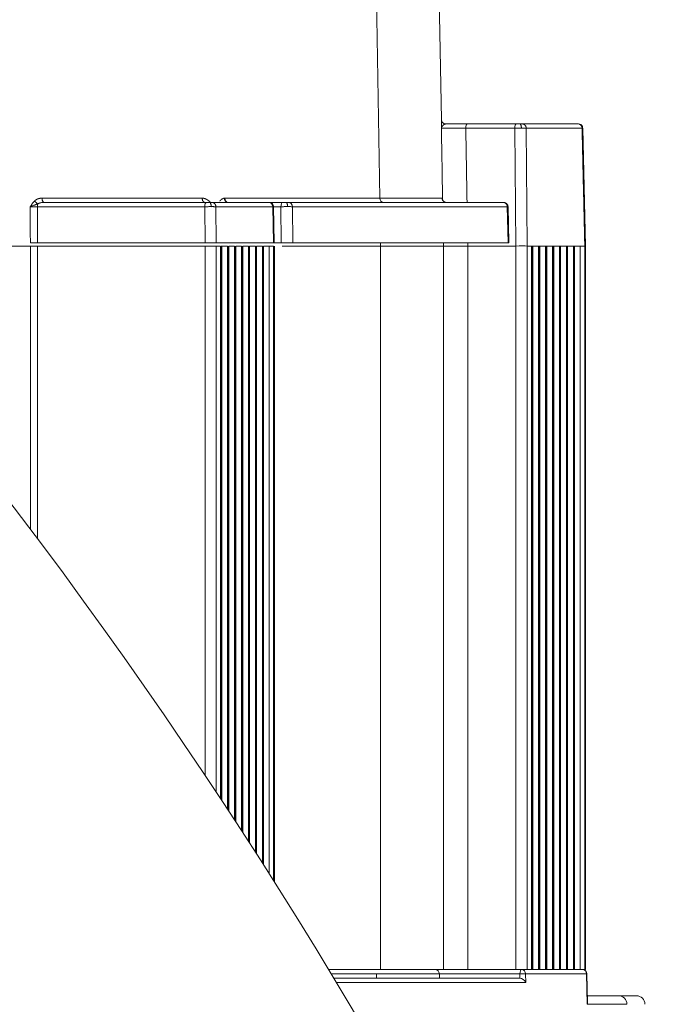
# Model space of a CAD drawing. Header units: millimetres. Extents: x 5437 to 18441, y -4466 to 3128.
# Tile 278 of 497: x 8492 to 8567, y 403 to 516. Entities that reach past the tile are written whole.
import ezdxf

# ---------------------------------------------------------------- set-up
doc = ezdxf.new("R2010")
doc.units = ezdxf.units.MM
doc.layers.add('1', color=7, linetype='Continuous', true_color=0xffffff)
doc.styles.add('TXT08', font='txt.shx', dxfattribs={"width": 0.8, "bigfont": 'gbcbig.shx'})
doc.dimstyles.new('YanXiu', dxfattribs={"dimtxt": 40, "dimasz": 30, "dimexe": 0.66, "dimexo": 0.66, "dimgap": 0.66, "dimtad": 0, "dimdec": 1, "dimdsep": 46, "dimtxsty": 'TXT08', "dimcen": 0, "dimclrd": 256, "dimclre": 165, "dimclrt": 90, "dimazin": 2, "dimtfac": 1, "dimtdec": 1, "dimtofl": 0, "dimtmove": 0, "dimatfit": 3, "dimfxl": 1, "dimlwd": 5, "dimlwe": 13, "dimarcsym": 0})

# ---------------------------------------------------------------- blocks, each defined once
blk = doc.blocks.new('*D35')
at = {"color": 165, "lineweight": 13, "transparency": 16777216}
for p, q in [((8947.86, 668.08), (9114.53, -277.11)), ((8081.23, 515.27), (8247.9, -429.92))]:
    blk.add_line(p, q, dxfattribs=at)
at = {"lineweight": 5, "transparency": 16777216}
for p, q in [((9084.87, -281.67), (8721.14, -345.81)), ((8277.33, -424.06), (8641.05, -359.93))]:
    blk.add_line(p, q, dxfattribs=at)
at = {"lineweight": 20, "transparency": 16777216}
for points in [[(9084, -276.75), (9085.74, -286.6), (9114.41, -276.46)], [(8276.46, -419.14), (8278.19, -428.99), (8247.78, -429.27)]]:
    blk.add_solid(points, dxfattribs=at)
at = {"layer": 'Defpoints', "color": 0, "lineweight": 20, "transparency": 16777216}
for p in [(8947.75, 668.73), (8081.12, 515.92), (9114.41, -276.46)]:
    blk.add_point(p, dxfattribs=at)
at = {"color": 90, "lineweight": 20, "transparency": 16777216, "insert": (8681.1, -352.87), "char_height": 40, "attachment_point": 5, "rotation": 10, "style": 'TXT08'}
blk.add_mtext('880', dxfattribs=at)
blk = doc.blocks.new('*D38')
at = {"color": 165, "lineweight": 13, "transparency": 16777216}
blk.add_line((8986.17, 447.04), (8717.32, 399.63), dxfattribs=at)
at = {"lineweight": 5, "transparency": 16777216}
for start, end in [(171.10966, 178.69322), (181.30678, 188.89034)]:
    blk.add_arc((10243.47, 668.73), 1549.03, start, end, dxfattribs=at)
at = {"lineweight": 20, "transparency": 16777216}
for points in [[(8708.12, 908.95), (8717.98, 907.31), (8717.97, 937.72)], [(8717.98, 430.16), (8708.12, 428.52), (8717.97, 399.75)]]:
    blk.add_solid(points, dxfattribs=at)
at = {"layer": 'Defpoints', "color": 0, "lineweight": 20, "transparency": 16777216}
for p in [(7952.77, 1072.65), (8986.82, 890.32), (8697.06, 758.8), (10020.87, 629.48), (8986.82, 447.15)]:
    blk.add_point(p, dxfattribs=at)
at = {"color": 90, "lineweight": 20, "transparency": 16777216, "insert": (8694.44, 668.73), "char_height": 40, "attachment_point": 5, "rotation": 90, "style": 'TXT08'}
blk.add_mtext('20°', dxfattribs=at)
blk = doc.blocks.new('*D43')
at = {"color": 165, "lineweight": 13, "transparency": 16777216}
for p, q in [((10020.87, 628.82), (10020.87, -1427.24)), ((8401.12, -46.54), (8401.12, -1427.24))]:
    blk.add_line(p, q, dxfattribs=at)
at = {"lineweight": 5, "transparency": 16777216}
for p, q in [((8431.12, -1426.58), (9141, -1426.58)), ((9990.87, -1426.58), (9280.99, -1426.58))]:
    blk.add_line(p, q, dxfattribs=at)
at = {"lineweight": 20, "transparency": 16777216}
for points in [[(8431.12, -1421.58), (8431.12, -1431.58), (8401.12, -1426.58)], [(9990.87, -1421.58), (9990.87, -1431.58), (10020.87, -1426.58)]]:
    blk.add_solid(points, dxfattribs=at)
at = {"layer": 'Defpoints', "color": 0, "lineweight": 20, "transparency": 16777216}
for p in [(10020.87, 629.48), (8401.12, -45.88), (10020.87, -1426.58)]:
    blk.add_point(p, dxfattribs=at)
at = {"color": 90, "lineweight": 20, "transparency": 16777216, "insert": (9210.99, -1426.58), "char_height": 40, "attachment_point": 5, "style": 'TXT08'}
blk.add_mtext('1619.7', dxfattribs=at)
blk = doc.blocks.new('*D45')
at = {"color": 165, "lineweight": 13, "transparency": 16777216}
for p, q in [((8078.88, 2459.34), (10490.55, 2459.34)), ((8614.28, -4.08), (10490.55, -4.08))]:
    blk.add_line(p, q, dxfattribs=at)
at = {"lineweight": 5, "transparency": 16777216}
for p, q in [((10489.89, 2429.34), (10489.89, 1308.29)), ((10489.89, 25.92), (10489.89, 1146.97))]:
    blk.add_line(p, q, dxfattribs=at)
at = {"lineweight": 20, "transparency": 16777216}
for points in [[(10484.89, 2429.34), (10494.89, 2429.34), (10489.89, 2459.34)], [(10484.89, 25.92), (10494.89, 25.92), (10489.89, -4.08)]]:
    blk.add_solid(points, dxfattribs=at)
at = {"layer": 'Defpoints', "color": 0, "lineweight": 20, "transparency": 16777216}
for p in [(8078.22, 2459.34), (10489.89, 2459.34), (8613.62, -4.08)]:
    blk.add_point(p, dxfattribs=at)
at = {"color": 90, "lineweight": 20, "transparency": 16777216, "insert": (10489.89, 1227.63), "char_height": 40, "attachment_point": 5, "rotation": 90, "style": 'TXT08'}
blk.add_mtext('2463.4', dxfattribs=at)

msp = doc.modelspace()

# ---------------------------------------------------------------- linework, layer by layer
at = {"color": 7, "lineweight": 20}
msp.add_arc((8078.21928, 516.97839), 1942.36096, 17.50812349, 223.34882114, dxfattribs=at)
at = {"layer": '1', "color": 0, "lineweight": 20}
for p, q in [((8532.04855, 559.95811), (8533.0819, 495.41448)), ((8540.16075, 504.41107), (8539.78525, 525.92321)), ((8543.15137, 503.92321), (8548.76567, 503.92321)), ((8549.42337, 503.92321), (8555.82228, 503.92321)), ((8548.5665, 503.43193), (8542.95221, 503.43193)), ((8548.68876, 489.92321), (8548.56643, 503.43193)), ((8549.88191, 503.43193), (8550.00424, 489.92321)), ((8556.28081, 503.43193), (8549.88191, 503.43193)), ((8556.66954, 489.92321), (8556.36304, 503.45678)), ((8494.36635, 495.41448), (8512.72556, 495.41448)), ((8494.60345, 494.92321), (8513.20201, 494.92321)), ((8513.83814, 494.92321), (8520.35937, 494.92321)), ((8515.33838, 495.41448), (8533.0819, 495.41448)), ((8520.35933, 494.92321), (8521.95543, 494.92321)), ((8522.61314, 494.92321), (8547.25111, 494.92321)), ((8533.0819, 495.41448), (8540.2323, 495.41448)), ((8513.02442, 494.43193), (8493.83483, 494.43193)), ((8513.0634, 490.27321), (8513.02442, 494.43193)), ((8520.81791, 494.43193), (8514.29668, 494.43193)), ((8514.29668, 494.43193), (8514.33566, 490.27321)), ((8520.91341, 490.27321), (8520.81791, 494.43193)), ((8520.9962, 490.27321), (8520.90008, 494.45897)), ((8521.75626, 494.43193), (8520.90066, 494.43193)), ((8521.79393, 490.27321), (8521.75626, 494.43193)), ((8547.70965, 494.43193), (8523.07167, 494.43193)), ((8523.07167, 494.43193), (8523.10934, 490.27321)), ((8547.80515, 490.27321), (8547.70965, 494.43193)), ((8547.88794, 490.27321), (8547.79181, 494.45897)), ((8513.0634, 490.27321), (8493.83933, 490.27321)), ((8514.33566, 490.27321), (8513.0634, 490.27321)), ((8520.91341, 490.27321), (8514.33566, 490.27321)), ((8520.91341, 490.27321), (8520.9962, 490.27321)), ((8521.79393, 490.27321), (8520.99613, 490.27321)), ((8547.80515, 490.27321), (8523.10934, 490.27321)), ((8533.16421, 490.27321), (8533.16981, 489.92321)), ((8476.67725, 489.92321), (8493.0261, 489.92321)), ((8493.0261, 457.44038), (8493.0261, 489.92321)), ((8493.0261, 489.92321), (8493.83977, 489.92321)), ((8513.06654, 489.92321), (8493.83977, 489.92321)), ((8493.83977, 489.92321), (8493.83977, 456.35879)), ((8513.06654, 429.19704), (8513.06654, 489.92321)), ((8514.339, 489.92321), (8514.84585, 489.92321)), ((8514.339, 489.92321), (8514.339, 427.28025)), ((8514.84585, 426.5138), (8514.84585, 489.92321)), ((8514.88724, 426.45025), (8514.88724, 489.92321)), ((8514.98483, 489.92321), (8514.88724, 489.92321)), ((8514.98483, 426.30241), (8514.98483, 489.92321)), ((8515.64264, 425.30122), (8515.64264, 489.92321)), ((8515.68403, 425.23897), (8515.68403, 489.92321)), ((8515.78163, 425.08983), (8515.78163, 489.92321)), ((8516.43943, 424.08346), (8516.43943, 489.92321)), ((8516.48082, 424.01991), (8516.48082, 489.92321)), ((8516.57842, 423.86947), (8516.57842, 489.92321)), ((8517.23622, 489.92321), (8517.23622, 422.85791)), ((8517.27762, 422.79436), (8517.27762, 489.92321)), ((8517.37521, 422.64393), (8517.37521, 489.92321)), ((8518.03302, 421.62718), (8518.03302, 489.92321)), ((8518.07441, 421.56363), (8518.07441, 489.92321)), ((8518.172, 421.41189), (8518.172, 489.92321)), ((8518.82981, 420.38866), (8518.82981, 489.92321)), ((8518.8712, 420.32511), (8518.8712, 489.92321)), ((8518.9688, 420.17208), (8518.9688, 489.92321)), ((8519.6266, 419.14496), (8519.6266, 489.92321)), ((8519.66799, 419.08011), (8519.66799, 489.92321)), ((8519.76559, 418.92708), (8519.76559, 489.92321)), ((8520.42339, 489.92321), (8520.92139, 489.92321)), ((8520.42339, 489.92321), (8520.42339, 417.89347)), ((8520.92139, 417.10757), (8520.92139, 489.92321)), ((8521.00417, 416.97658), (8521.00417, 489.92321)), ((8533.16981, 489.92321), (8521.90369, 489.92321)), ((8533.16981, 406.92321), (8533.16981, 489.92321)), ((8533.16981, 489.92321), (8540.38378, 489.92321)), ((8540.38378, 406.92321), (8540.38378, 489.92321)), ((8543.17968, 489.92321), (8543.17989, 406.92321)), ((8548.68876, 489.92321), (8543.17968, 489.92321)), ((8548.68869, 406.92321), (8548.68876, 489.92321)), ((8550.00427, 489.92321), (8550.0043, 406.92321)), ((8550.0043, 489.92321), (8550.5023, 489.92321)), ((8550.5023, 406.92321), (8550.5023, 489.92321)), ((8551.29909, 489.92321), (8550.5023, 489.92321)), ((8550.54369, 406.92321), (8550.54369, 489.92321)), ((8550.64129, 406.92321), (8550.64129, 489.92321)), ((8551.29909, 406.92321), (8551.29909, 489.92321)), ((8552.09588, 489.92321), (8551.29909, 489.92321)), ((8551.34048, 406.92321), (8551.34048, 489.92321)), ((8551.43808, 406.92321), (8551.43808, 489.92321)), ((8552.09588, 406.92321), (8552.09588, 489.92321)), ((8552.89267, 489.92321), (8552.09588, 489.92321)), ((8552.13728, 406.92321), (8552.13728, 489.92321)), ((8552.23487, 406.92321), (8552.23487, 489.92321)), ((8552.89267, 406.92321), (8552.89267, 489.92321)), ((8553.68947, 489.92321), (8552.89267, 489.92321)), ((8552.93407, 406.92321), (8552.93407, 489.92321)), ((8553.03166, 406.92321), (8553.03166, 489.92321)), ((8553.68947, 406.92321), (8553.68947, 489.92321)), ((8554.48626, 489.92321), (8553.68947, 489.92321)), ((8553.73086, 406.92321), (8553.73086, 489.92321)), ((8553.82845, 406.92321), (8553.82845, 489.92321)), ((8555.28305, 489.92321), (8554.48626, 489.92321)), ((8554.48626, 406.92321), (8554.48626, 489.92321)), ((8554.52765, 406.92321), (8554.52765, 489.92321)), ((8554.62525, 406.92321), (8554.62525, 489.92321)), ((8556.07984, 489.92321), (8555.28305, 489.92321)), ((8555.28305, 406.92321), (8555.28305, 489.92321)), ((8555.32444, 406.92321), (8555.32444, 489.92321)), ((8555.42204, 406.92321), (8555.42204, 489.92321)), ((8556.07984, 489.92321), (8556.07984, 406.92321)), ((8556.67836, 489.92321), (8556.59558, 489.92321)), ((8556.67836, 406.92321), (8556.67836, 489.92321)), ((8533.16981, 406.92321), (8527.22401, 406.92321)), ((8533.16981, 406.92321), (8540.38378, 406.92321)), ((8540.54867, 406.92321), (8540.38378, 406.92321)), ((8543.17989, 406.92321), (8540.54867, 406.92321)), ((8543.17989, 406.92321), (8548.68869, 406.92321)), ((8550.0043, 406.92321), (8548.68869, 406.92321)), ((8550.0043, 406.92321), (8550.5023, 406.92321)), ((8550.5023, 406.92321), (8550.54369, 406.92321)), ((8550.54369, 406.92321), (8550.64925, 406.92321)), ((8551.29909, 406.92321), (8550.64925, 406.92321)), ((8551.29909, 406.92321), (8551.34048, 406.92321)), ((8551.34048, 406.92321), (8551.44604, 406.92321)), ((8552.09588, 406.92321), (8551.44604, 406.92321)), ((8552.09588, 406.92321), (8552.13728, 406.92321)), ((8552.13728, 406.92321), (8552.24283, 406.92321)), ((8552.89267, 406.92321), (8552.24283, 406.92321)), ((8552.89267, 406.92321), (8552.93407, 406.92321)), ((8552.93407, 406.92321), (8553.03963, 406.92321)), ((8553.68947, 406.92321), (8553.03963, 406.92321)), ((8553.68947, 406.92321), (8553.73086, 406.92321)), ((8553.73086, 406.92321), (8553.83642, 406.92321)), ((8554.48626, 406.92321), (8553.83642, 406.92321)), ((8554.48626, 406.92321), (8554.52765, 406.92321)), ((8554.52765, 406.92321), (8554.63321, 406.92321)), ((8555.28305, 406.92321), (8554.63321, 406.92321)), ((8555.28305, 406.92321), (8555.32444, 406.92321)), ((8555.32444, 406.92321), (8555.43, 406.92321)), ((8556.07984, 406.92321), (8555.43, 406.92321)), ((8556.07984, 406.92321), (8556.59558, 406.92321)), ((8556.59558, 406.92321), (8556.67836, 406.92321)), ((8532.71907, 406.43193), (8527.52089, 406.43193)), ((8527.82805, 405.92321), (8549.16432, 405.92321)), ((8532.71907, 406.43193), (8532.72721, 405.92321)), ((8539.92221, 406.43193), (8532.71907, 406.43193)), ((8539.93109, 405.92321), (8539.92221, 406.43193)), ((8549.15182, 406.43193), (8539.92227, 406.43193)), ((8549.15643, 405.92321), (8549.15182, 406.43193)), ((8556.79854, 406.43193), (8549.80952, 406.43193)), ((8549.80952, 406.43193), (8549.81858, 405.43193)), ((8556.87767, 402.94066), (8556.79854, 406.43193)), ((8556.91277, 403.2184), (8556.83988, 406.43454)), ((8549.81858, 405.43193), (8528.1237, 405.43193)), ((8556.89681, 403.92321), (8560.50528, 403.92321)), ((8562.49792, 403.92321), (8560.50528, 403.92321)), ((8561.42235, 402.94066), (8556.87767, 402.94066))]:
    msp.add_line(p, q, dxfattribs=at)
for centre, radius, start, end in [((8013.90589, 96.27159), 600, 26.44604786, 75.16248942), ((8539.42228, 406.42321), 0.5, 1, 90), ((8556.34, 406.42321), 0.5, 1.2983482, 90), ((8562.49792, 402.92321), 1, 1, 90)]:
    msp.add_arc(centre, radius, start, end, dxfattribs=at)
for centre, major_axis, ratio, start_param, end_param in [((8540.66061, 504.42321), (0, 0.5), 0.999999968, 1.588249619, 2.985834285), ((8543.15137, 503.42321), (0, 0.5), 0.398396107, 0, 1.553343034), ((8548.76567, 503.42321), (0, 0.5), 0.398396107, 0, 1.553343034), ((8555.82228, 503.42321), (0, 0.5), 0.917213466, 4.729842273, 6.283185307), ((8513.20201, 494.42321), (0, 0.5), 0.35524306, 0, 1.553343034), ((8515.69543, 495.42321), (0, 0.5), 0.714208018, 1.588249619, 3.141592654), ((8520.35937, 494.42321), (0, 0.5), 0.917213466, 4.729842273, 6.283185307), ((8521.95543, 494.42321), (0, 0.5), 0.398396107, 0, 1.553343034), ((8522.61314, 494.42321), (0, 0.5), 0.917213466, 4.729842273, 6.283185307), ((8533.54043, 495.42321), (0, -0.5), 0.917213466, 4.729842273, 6.283185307), ((8540.73173, 495.42321), (0, 0.5), 0.999021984, 1.588249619, 3.141592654), ((8549.08709, 489.91448), (1, 0.00453), 0.011480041, 0.409715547, 1.980435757), ((8549.35099, 406.42321), (0, 0.5), 0.398396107, 0, 1.553343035), ((8549.35099, 406.42321), (0, 0.5), 0.917213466, 4.729842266, 6.283185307), ((8556.34, 406.42321), (0, 0.5), 0.917213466, 4.729842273, 6.283185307), ((8549.35099, 406.42321), (-0.49998, -0.00453), 0.022957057, 3.551408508, 5.121900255), ((8549.36004, 405.42321), (-0.41947, 0.41569), 0.662396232, 4.140625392, 5.693968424), ((8556.34, 406.42321), (-0.49987, -0.01133), 0.008363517, 2.731876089, 3.141631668), ((8560.50528, 402.92321), (0, -1), 0.917213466, 1.588249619, 3.141592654)]:
    msp.add_ellipse(centre, major_axis=major_axis, ratio=ratio, start_param=start_param, end_param=end_param, dxfattribs=at)
for points, degree, knots in [([(8540.15633, 503.43193), (8540.1566, 503.46211), (8540.15711, 503.51847), (8540.15768, 503.59676), (8540.15809, 503.66288), (8540.15839, 503.7168), (8540.15859, 503.75857), (8540.15874, 503.79034), (8540.15887, 503.81598), (8540.15899, 503.83986), (8540.15911, 503.8636), (8540.15923, 503.88721), (8540.15935, 503.9107), (8540.15947, 503.93407), (8540.15958, 503.95731), (8540.15968, 503.98042), (8540.15978, 504.00341), (8540.15988, 504.02628), (8540.15997, 504.04901), (8540.16005, 504.07165), (8540.1601, 504.08653), (8540.16013, 504.094)], 3, [0, 0, 0, 0, 0.126873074, 0.236946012, 0.330220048, 0.406696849, 0.466379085, 0.509272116, 0.544897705, 0.580862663, 0.617171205, 0.653827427, 0.690835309, 0.728198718, 0.765921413, 0.804007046, 0.842459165, 0.881281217, 0.920476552, 0.960048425, 1, 1, 1, 1]), ([(8540.16013, 504.094), (8540.16014, 504.09861), (8540.16017, 504.1078), (8540.16021, 504.12127), (8540.16025, 504.13445), (8540.16029, 504.14732), (8540.16032, 504.15989), (8540.16036, 504.17216), (8540.16039, 504.18413), (8540.16042, 504.19579), (8540.16045, 504.20715), (8540.16048, 504.21821), (8540.1605, 504.22896), (8540.16052, 504.23942), (8540.16055, 504.24956), (8540.16057, 504.25941), (8540.16059, 504.26895), (8540.1606, 504.27819), (8540.16062, 504.28713), (8540.16063, 504.29576), (8540.16065, 504.3041), (8540.16066, 504.31212), (8540.16067, 504.31985), (8540.16068, 504.32727), (8540.16069, 504.33439), (8540.1607, 504.34121), (8540.16071, 504.34772), (8540.16071, 504.35393), (8540.16072, 504.35984), (8540.16072, 504.36545), (8540.16072, 504.37075), (8540.16073, 504.37575), (8540.16073, 504.38044), (8540.16073, 504.38484), (8540.16073, 504.38893), (8540.16073, 504.39271), (8540.16073, 504.3962), (8540.16073, 504.39938), (8540.16072, 504.40226), (8540.16072, 504.40483), (8540.16072, 504.40711), (8540.16071, 504.40908), (8540.16071, 504.41074), (8540.1607, 504.41211), (8540.1607, 504.41317), (8540.16069, 504.41392), (8540.16069, 504.41439), (8540.16069, 504.41445), (8540.16068, 504.41448)], 3, [0, 0, 0, 0, 0.024885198, 0.049596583, 0.074136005, 0.098505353, 0.122706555, 0.146741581, 0.170612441, 0.194321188, 0.217869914, 0.241260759, 0.264495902, 0.28757757, 0.310508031, 0.3332896, 0.355924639, 0.378415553, 0.400764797, 0.422974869, 0.445048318, 0.466987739, 0.488795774, 0.510475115, 0.532028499, 0.553458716, 0.5747686, 0.595961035, 0.617038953, 0.638005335, 0.658863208, 0.679615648, 0.700265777, 0.720816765, 0.741271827, 0.761634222, 0.781907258, 0.802094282, 0.822198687, 0.842223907, 0.862173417, 0.882050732, 0.901859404, 0.921603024, 0.941285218, 0.960909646, 0.980479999, 1, 1, 1, 1]), ([(8540.64345, 503.92259), (8540.64109, 503.92238), (8540.63634, 503.92195), (8540.62908, 503.92099), (8540.62165, 503.91979), (8540.61405, 503.91831), (8540.6063, 503.91657), (8540.5984, 503.91456), (8540.59036, 503.91228), (8540.58218, 503.90974), (8540.57386, 503.90692), (8540.56543, 503.90383), (8540.55687, 503.90047), (8540.54821, 503.89685), (8540.53944, 503.89295), (8540.53057, 503.88879), (8540.5216, 503.88437), (8540.51255, 503.87969), (8540.50342, 503.87475), (8540.49421, 503.86956), (8540.48494, 503.86412), (8540.4756, 503.85844), (8540.4662, 503.85251), (8540.45675, 503.84636), (8540.44726, 503.83998), (8540.43774, 503.83337), (8540.42818, 503.82655), (8540.41861, 503.81952), (8540.40901, 503.8123), (8540.40266, 503.80736), (8540.39947, 503.80488)], 3, [0, 0, 0, 0, 0.029037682, 0.058618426, 0.088736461, 0.11938591, 0.150560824, 0.182255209, 0.214463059, 0.247178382, 0.280395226, 0.314107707, 0.348310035, 0.382996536, 0.418161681, 0.453800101, 0.489906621, 0.52647627, 0.56350431, 0.600986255, 0.638917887, 0.677295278, 0.716114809, 0.755373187, 0.795067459, 0.835195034, 0.875753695, 0.916741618, 0.958157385, 1, 1, 1, 1]), ([(8540.53308, 503.92321), (8540.53871, 503.92321), (8540.54432, 503.92321), (8540.56328, 503.92321), (8540.57655, 503.92321), (8540.60324, 503.92321), (8540.61669, 503.92321), (8540.63031, 503.92321)], 3, [0, 0, 0, 0, 0.173128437, 0.173128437, 0.586564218, 0.586564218, 1, 1, 1, 1]), ([(8540.64343, 503.92206), (8540.63854, 503.92251), (8540.62865, 503.92342), (8540.6137, 503.9251), (8540.59845, 503.92702), (8540.58823, 503.92851), (8540.58306, 503.92926)], 3, [0, 0, 0, 0, 0.240836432, 0.487729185, 0.740759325, 1, 1, 1, 1]), ([(8540.63016, 503.92321), (8540.81445, 503.92321), (8541.01479, 503.92321), (8541.22724, 503.92321), (8541.67214, 503.92321), (8542.13792, 503.92321), (8542.37471, 503.92321), (8542.67249, 503.92321), (8542.95881, 503.92321), (8543.02386, 503.92321), (8543.08803, 503.92321), (8543.15137, 503.92321)], 5, [0, 0, 0, 0, 0, 0, 0.43592614, 0.43592614, 0.43592614, 0.870744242, 0.870744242, 0.870744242, 1, 1, 1, 1, 1, 1]), ([(8540.63031, 503.92321), (8540.6312, 503.92321), (8540.63218, 503.9232), (8540.63565, 503.923), (8540.63761, 503.92288), (8540.64071, 503.92267), (8540.64135, 503.92262), (8540.64203, 503.92258)], 3, [0, 0, 0, 0, 0.527060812, 0.527060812, 0.907264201, 0.907264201, 1, 1, 1, 1]), ([(8548.76567, 503.92321), (8548.80836, 503.92321), (8548.85372, 503.92321), (8548.90088, 503.92321), (8548.98042, 503.92321), (8549.05868, 503.92321), (8549.08967, 503.92321), (8549.11951, 503.92321), (8549.14824, 503.92321)], 5, [0, 0, 0, 0, 0, 0, 0.601110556, 0.601110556, 0.601110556, 1, 1, 1, 1, 1, 1]), ([(8549.14824, 503.92321), (8549.19153, 503.92321), (8549.23337, 503.92321), (8549.27264, 503.92321), (8549.332, 503.92321), (8549.37947, 503.92321), (8549.39647, 503.92321), (8549.41107, 503.92321), (8549.42337, 503.92321)], 5, [0, 0, 0, 0, 0, 0, 0.60109181, 0.60109181, 0.60109181, 1, 1, 1, 1, 1, 1]), ([(8556.36307, 503.43452), (8556.36101, 503.49874), (8556.34159, 503.59098), (8556.28005, 503.70539), (8556.21512, 503.78316), (8556.13591, 503.84633), (8556.02014, 503.90527), (8555.92748, 503.9226), (8555.86322, 503.92321)], 3, [0, 0, 0, 0, 0.239857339, 0.368676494, 0.500125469, 0.631555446, 0.760320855, 1, 1, 1, 1]), ([(8541.07837, 503.43873), (8541.00354, 503.43729), (8540.9319, 503.43604), (8540.79684, 503.4339), (8540.73342, 503.43301), (8540.61609, 503.43157), (8540.5622, 503.43101), (8540.4647, 503.43019), (8540.42108, 503.42993), (8540.34433, 503.42964), (8540.31118, 503.42961), (8540.25503, 503.42974), (8540.23202, 503.42989), (8540.19542, 503.43032), (8540.18183, 503.4306), (8540.16306, 503.43122), (8540.15788, 503.43157), (8540.15633, 503.43193)], 3, [0, 0, 0, 0, 0.125, 0.125, 0.25, 0.25, 0.375, 0.375, 0.5, 0.5, 0.625, 0.625, 0.75, 0.75, 0.875, 0.875, 1, 1, 1, 1]), ([(8540.20088, 503.58211), (8540.18781, 503.55697), (8540.17762, 503.53157), (8540.16278, 503.48121), (8540.15813, 503.45627), (8540.15643, 503.43194)], 3, [0, 0, 0, 0, 0.5, 0.5, 1, 1, 1, 1]), ([(8542.95221, 503.43193), (8542.8888, 503.43158), (8542.8222, 503.43123), (8542.68305, 503.43061), (8542.61049, 503.43033), (8542.46023, 503.42991), (8542.38253, 503.42975), (8542.2232, 503.42963), (8542.14158, 503.42966), (8541.97606, 503.42995), (8541.89217, 503.43021), (8541.7241, 503.43103), (8541.63993, 503.43159), (8541.47354, 503.43303), (8541.39133, 503.43391), (8541.23113, 503.43605), (8541.15316, 503.4373), (8541.07837, 503.43873)], 3, [0, 0, 0, 0, 0.125, 0.125, 0.25, 0.25, 0.375, 0.375, 0.5, 0.5, 0.625, 0.625, 0.75, 0.75, 0.875, 0.875, 1, 1, 1, 1]), ([(8549.33161, 503.43555), (8549.27074, 503.43585), (8549.2075, 503.43599), (8549.07872, 503.43596), (8549.01318, 503.43579), (8548.88233, 503.43516), (8548.81701, 503.43469), (8548.68911, 503.4335), (8548.62652, 503.43277), (8548.5665, 503.43193)], 3, [0, 0, 0, 0, 0.25, 0.25, 0.5, 0.5, 0.75, 0.75, 1, 1, 1, 1]), ([(8549.88191, 503.43193), (8549.85583, 503.43277), (8549.82384, 503.4335), (8549.74926, 503.43469), (8549.70668, 503.43516), (8549.61257, 503.43579), (8549.56104, 503.43596), (8549.45099, 503.43599), (8549.39249, 503.43585), (8549.33161, 503.43555)], 3, [0, 0, 0, 0, 0.25, 0.25, 0.5, 0.5, 0.75, 0.75, 1, 1, 1, 1]), ([(8556.30211, 503.43527), (8556.32402, 503.43555), (8556.34023, 503.43568), (8556.36069, 503.43565), (8556.36493, 503.4355), (8556.3613, 503.43492), (8556.35342, 503.43449), (8556.32582, 503.43339), (8556.3061, 503.43271), (8556.28081, 503.43193)], 3, [0, 0, 0, 0, 0.25, 0.25, 0.5, 0.5, 0.75, 0.75, 1, 1, 1, 1]), ([(8493.52058, 495.09711), (8493.52441, 495.10064), (8493.53209, 495.10771), (8493.54376, 495.11809), (8493.55557, 495.12831), (8493.56752, 495.13836), (8493.57961, 495.14824), (8493.59184, 495.15794), (8493.60421, 495.16748), (8493.61671, 495.17685), (8493.62936, 495.18605), (8493.64214, 495.19507), (8493.65507, 495.20393), (8493.66813, 495.21262), (8493.68134, 495.22113), (8493.69468, 495.22948), (8493.70816, 495.23765), (8493.72178, 495.24566), (8493.73554, 495.25349), (8493.74944, 495.26116), (8493.76348, 495.26865), (8493.77765, 495.27597), (8493.79197, 495.28313), (8493.80642, 495.29011), (8493.82101, 495.29692), (8493.83575, 495.30356), (8493.85062, 495.31004), (8493.86562, 495.31634), (8493.88077, 495.32247), (8493.89606, 495.32843), (8493.91747, 495.33647), (8493.94507, 495.34621), (8493.97896, 495.35714), (8494.01307, 495.36713), (8494.04741, 495.37616), (8494.08197, 495.38424), (8494.11675, 495.39136), (8494.15175, 495.39754), (8494.18698, 495.40277), (8494.22242, 495.40704), (8494.25809, 495.41037), (8494.29398, 495.41273), (8494.33009, 495.41421), (8494.35424, 495.41439), (8494.36635, 495.41448)], 3, [0, 0, 0, 0, 0.016326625, 0.032669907, 0.049032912, 0.065418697, 0.081830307, 0.098270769, 0.114743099, 0.131250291, 0.147795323, 0.164381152, 0.181010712, 0.197686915, 0.21441265, 0.231190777, 0.248024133, 0.264915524, 0.281867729, 0.298883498, 0.315965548, 0.333116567, 0.350339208, 0.367636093, 0.385009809, 0.402462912, 0.419997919, 0.437617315, 0.455323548, 0.473119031, 0.49100614, 0.529814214, 0.568594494, 0.607370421, 0.646165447, 0.685002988, 0.723906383, 0.762898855, 0.802003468, 0.841243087, 0.880640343, 0.920217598, 0.959996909, 1, 1, 1, 1]), ([(8493.88262, 494.76452), (8493.8671, 494.75839), (8493.83515, 494.74578), (8493.78587, 494.72635), (8493.73392, 494.70589), (8493.69841, 494.69196), (8493.68021, 494.68483)], 3, [0, 0, 0, 0, 0.230063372, 0.473586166, 0.730307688, 1, 1, 1, 1]), ([(8494.23328, 494.88673), (8494.22634, 494.88528), (8494.21256, 494.8824), (8494.19215, 494.87778), (8494.17215, 494.873), (8494.15256, 494.86803), (8494.13338, 494.8629), (8494.11461, 494.8576), (8494.09626, 494.85216), (8494.07832, 494.84657), (8494.06079, 494.84085), (8494.04368, 494.835), (8494.02698, 494.82904), (8494.0107, 494.82296), (8493.99483, 494.81678), (8493.97937, 494.81051), (8493.96432, 494.80416), (8493.94969, 494.79772), (8493.93547, 494.79121), (8493.92166, 494.78464), (8493.90827, 494.77801), (8493.89528, 494.77134), (8493.88681, 494.76678), (8493.88262, 494.76452)], 3, [0, 0, 0, 0, 0.057162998, 0.113360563, 0.16859402, 0.222864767, 0.276174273, 0.328524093, 0.379915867, 0.430351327, 0.479832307, 0.528360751, 0.575938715, 0.622568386, 0.668252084, 0.712992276, 0.75679159, 0.799652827, 0.841578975, 0.882573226, 0.922638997, 0.961779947, 1, 1, 1, 1]), ([(8512.72556, 495.41448), (8512.73025, 495.41446), (8512.73965, 495.41441), (8512.75376, 495.41404), (8512.76789, 495.41345), (8512.78206, 495.41262), (8512.79626, 495.41156), (8512.81049, 495.41025), (8512.82474, 495.40871), (8512.83903, 495.40693), (8512.85334, 495.40492), (8512.86769, 495.40266), (8512.88206, 495.40017), (8512.89647, 495.39745), (8512.9109, 495.39448), (8512.92536, 495.39128), (8512.93985, 495.38785), (8512.95438, 495.38417), (8512.96893, 495.38026), (8512.98351, 495.37611), (8512.99812, 495.37172), (8513.01276, 495.3671), (8513.02743, 495.36224), (8513.04212, 495.35714), (8513.05685, 495.35181), (8513.07161, 495.34624), (8513.0864, 495.34044), (8513.09624, 495.33639), (8513.10118, 495.33436)], 3, [0, 0, 0, 0, 0.036890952, 0.073865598, 0.110929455, 0.148087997, 0.185346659, 0.222710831, 0.260185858, 0.297777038, 0.335489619, 0.373328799, 0.411299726, 0.44940749, 0.487657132, 0.526053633, 0.564601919, 0.603306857, 0.642173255, 0.681205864, 0.720409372, 0.759788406, 0.799347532, 0.839091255, 0.879024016, 0.919150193, 0.959474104, 1, 1, 1, 1]), ([(8513.10118, 495.33436), (8513.10576, 495.33243), (8513.11502, 495.32853), (8513.12903, 495.3223), (8513.14331, 495.31571), (8513.15788, 495.30874), (8513.17273, 495.3014), (8513.18787, 495.29367), (8513.20328, 495.28557), (8513.21897, 495.2771), (8513.23495, 495.26824), (8513.2512, 495.25901), (8513.26774, 495.2494), (8513.28456, 495.23941), (8513.30766, 495.22541), (8513.33655, 495.20737), (8513.37072, 495.18515), (8513.40379, 495.16275), (8513.43575, 495.14013), (8513.46663, 495.11737), (8513.48669, 495.10172), (8513.49658, 495.094)], 3, [0, 0, 0, 0, 0.033140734, 0.067093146, 0.101862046, 0.137451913, 0.173866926, 0.211110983, 0.24918773, 0.288100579, 0.327852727, 0.368447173, 0.409886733, 0.452174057, 0.495311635, 0.584741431, 0.672014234, 0.75715195, 0.84017818, 0.921118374, 1, 1, 1, 1]), ([(8513.20201, 494.92321), (8513.24426, 494.92321), (8513.2888, 494.92321), (8513.3348, 494.92321), (8513.41203, 494.92321), (8513.48757, 494.92321), (8513.51743, 494.92321), (8513.54615, 494.92321), (8513.5738, 494.92321)], 5, [0, 0, 0, 0, 0, 0, 0.601045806, 0.601045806, 0.601045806, 1, 1, 1, 1, 1, 1]), ([(8513.49658, 495.094), (8513.50242, 495.08935), (8513.51418, 495.08), (8513.53182, 495.06562), (8513.54961, 495.05086), (8513.56754, 495.0357), (8513.58562, 495.02016), (8513.60384, 495.00422), (8513.62221, 494.98789), (8513.64072, 494.97119), (8513.65307, 494.95983), (8513.65928, 494.95411)], 3, [0, 0, 0, 0, 0.10541848, 0.21224387, 0.320483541, 0.43014458, 0.541233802, 0.653757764, 0.767722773, 0.883134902, 1, 1, 1, 1]), ([(8513.5738, 494.92321), (8513.61544, 494.92321), (8513.65557, 494.92321), (8513.6932, 494.92321), (8513.75009, 494.92321), (8513.79571, 494.92321), (8513.81208, 494.92321), (8513.82619, 494.92321), (8513.83814, 494.92321)], 5, [0, 0, 0, 0, 0, 0, 0.601028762, 0.601028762, 0.601028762, 1, 1, 1, 1, 1, 1]), ([(8514.74374, 495.07677), (8514.74754, 495.08136), (8514.75513, 495.09052), (8514.76665, 495.10397), (8514.77822, 495.11716), (8514.78986, 495.13008), (8514.80157, 495.14272), (8514.81335, 495.15509), (8514.8252, 495.16719), (8514.83711, 495.17901), (8514.84909, 495.19056), (8514.86114, 495.20183), (8514.87326, 495.21284), (8514.88544, 495.22357), (8514.89769, 495.23402), (8514.91001, 495.24421), (8514.9224, 495.25412), (8514.93485, 495.26376), (8514.94737, 495.27312), (8514.95996, 495.28221), (8514.97262, 495.29103), (8514.98534, 495.29957), (8515.00144, 495.30998), (8515.02094, 495.32193), (8515.04388, 495.33497), (8515.06686, 495.34703), (8515.08987, 495.3581), (8515.11291, 495.36817), (8515.13599, 495.37726), (8515.15911, 495.38537), (8515.18225, 495.39248), (8515.20543, 495.39861), (8515.22865, 495.40373), (8515.25189, 495.40793), (8515.26743, 495.4099), (8515.27519, 495.41088)], 3, [0, 0, 0, 0, 0.025345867, 0.05057209, 0.075682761, 0.100682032, 0.125574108, 0.150363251, 0.175053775, 0.199650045, 0.224156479, 0.248577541, 0.272917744, 0.297181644, 0.321373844, 0.345498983, 0.369561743, 0.39356684, 0.417519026, 0.441423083, 0.465283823, 0.489106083, 0.512894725, 0.55511652, 0.596939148, 0.63839186, 0.679504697, 0.720308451, 0.760834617, 0.801115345, 0.841183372, 0.88107196, 0.920814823, 0.960446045, 1, 1, 1, 1]), ([(8520.90011, 494.43468), (8520.89803, 494.49889), (8520.87859, 494.59111), (8520.81706, 494.70549), (8520.75216, 494.78323), (8520.67298, 494.84636), (8520.55727, 494.90528), (8520.46465, 494.9226), (8520.40043, 494.92321)], 3, [0, 0, 0, 0, 0.239838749, 0.36865248, 0.500098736, 0.631529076, 0.760298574, 1, 1, 1, 1]), ([(8521.95543, 494.92321), (8521.99812, 494.92321), (8522.04349, 494.92321), (8522.09064, 494.92321), (8522.17019, 494.92321), (8522.24845, 494.92321), (8522.27944, 494.92321), (8522.30928, 494.92321), (8522.33801, 494.92321)], 5, [0, 0, 0, 0, 0, 0, 0.601110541, 0.601110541, 0.601110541, 1, 1, 1, 1, 1, 1]), ([(8522.33801, 494.92321), (8522.3813, 494.92321), (8522.42313, 494.92321), (8522.4624, 494.92321), (8522.52176, 494.92321), (8522.56924, 494.92321), (8522.58624, 494.92321), (8522.60083, 494.92321), (8522.61314, 494.92321)], 5, [0, 0, 0, 0, 0, 0, 0.60109179, 0.60109179, 0.60109179, 1, 1, 1, 1, 1, 1]), ([(8547.79184, 494.43468), (8547.78977, 494.49889), (8547.77033, 494.59111), (8547.7088, 494.70549), (8547.6439, 494.78323), (8547.56472, 494.84636), (8547.44901, 494.90528), (8547.35639, 494.9226), (8547.29217, 494.92321)], 3, [0, 0, 0, 0, 0.239838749, 0.36865248, 0.500098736, 0.631529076, 0.760298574, 1, 1, 1, 1]), ([(8493.44244, 494.59312), (8493.36726, 494.56621), (8493.29442, 494.53894), (8493.15375, 494.48486), (8493.08588, 494.45805), (8493.02092, 494.43193)], 3, [0, 0, 0, 0, 0.5, 0.5, 1, 1, 1, 1]), ([(8493.68021, 494.68483), (8493.67165, 494.68148), (8493.65413, 494.67463), (8493.62724, 494.66419), (8493.59917, 494.65334), (8493.56996, 494.64207), (8493.53961, 494.6304), (8493.50816, 494.61832), (8493.47563, 494.60584), (8493.45364, 494.59741), (8493.44245, 494.59313)], 3, [0, 0, 0, 0, 0.107775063, 0.220565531, 0.338321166, 0.460993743, 0.588537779, 0.720911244, 0.858076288, 1, 1, 1, 1]), ([(8513.76795, 494.43527), (8513.70944, 494.43555), (8513.64857, 494.43568), (8513.52433, 494.43565), (8513.46095, 494.4355), (8513.33398, 494.43492), (8513.27039, 494.43449), (8513.14528, 494.43339), (8513.08377, 494.43271), (8513.02442, 494.43193)], 3, [0, 0, 0, 0, 0.25, 0.25, 0.5, 0.5, 0.75, 0.75, 1, 1, 1, 1]), ([(8514.29668, 494.43193), (8514.27137, 494.43271), (8514.2405, 494.43339), (8514.16875, 494.43449), (8514.12787, 494.43492), (8514.03758, 494.4355), (8513.98818, 494.43565), (8513.88261, 494.43568), (8513.82646, 494.43555), (8513.76795, 494.43527)], 3, [0, 0, 0, 0, 0.25, 0.25, 0.5, 0.5, 0.75, 0.75, 1, 1, 1, 1]), ([(8520.90061, 494.43555), (8520.90062, 494.43553), (8520.90057, 494.4355), (8520.89936, 494.43516), (8520.89181, 494.43469), (8520.86411, 494.4335), (8520.84396, 494.43277), (8520.81791, 494.43193)], 3, [0, 0, 0, 0, 0.041657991, 0.041657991, 0.520828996, 0.520828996, 1, 1, 1, 1]), ([(8522.52138, 494.43555), (8522.4605, 494.43585), (8522.39726, 494.43599), (8522.26849, 494.43596), (8522.20295, 494.43579), (8522.07209, 494.43516), (8522.00678, 494.43469), (8521.87887, 494.4335), (8521.81629, 494.43277), (8521.75626, 494.43193)], 3, [0, 0, 0, 0, 0.25, 0.25, 0.5, 0.5, 0.75, 0.75, 1, 1, 1, 1]), ([(8523.07167, 494.43193), (8523.04559, 494.43277), (8523.0136, 494.4335), (8522.93903, 494.43469), (8522.89645, 494.43516), (8522.80234, 494.43579), (8522.7508, 494.43596), (8522.64076, 494.43599), (8522.58225, 494.43585), (8522.52138, 494.43555)], 3, [0, 0, 0, 0, 0.25, 0.25, 0.5, 0.5, 0.75, 0.75, 1, 1, 1, 1]), ([(8547.79235, 494.43555), (8547.79235, 494.43553), (8547.7923, 494.4355), (8547.7911, 494.43516), (8547.78354, 494.43469), (8547.75585, 494.4335), (8547.7357, 494.43277), (8547.70965, 494.43193)], 3, [0, 0, 0, 0, 0.041658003, 0.041658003, 0.520829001, 0.520829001, 1, 1, 1, 1]), ([(8493.83933, 490.27321), (8493.77348, 490.27321), (8493.7058, 490.27321), (8493.61891, 490.27321), (8493.60143, 490.27321), (8493.56659, 490.27321), (8493.54918, 490.27321), (8493.497, 490.27321), (8493.42754, 490.27321), (8493.3583, 490.27321), (8493.30645, 490.27321), (8493.28914, 490.27321), (8493.25478, 490.27321), (8493.23776, 490.27321), (8493.15342, 490.27321), (8493.08835, 490.27321), (8493.02575, 490.27321)], 3, [0, 0, 0, 0, 0.25, 0.25, 0.3125, 0.3125, 0.375, 0.375, 0.5, 0.625, 0.625, 0.6875, 0.6875, 0.75, 0.75, 1, 1, 1, 1]), ([(8523.10934, 490.27321), (8523.05551, 490.27321), (8522.97847, 490.27321), (8522.87742, 490.27321), (8522.67616, 490.27321), (8522.44119, 490.27321), (8522.34447, 490.27321), (8522.16981, 490.27321), (8522.00093, 490.27321), (8521.92841, 490.27321), (8521.85918, 490.27321), (8521.79393, 490.27321)], 5, [0, 0, 0, 0, 0, 0, 0.456952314, 0.456952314, 0.456952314, 0.759392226, 0.759392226, 0.759392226, 1, 1, 1, 1, 1, 1]), ([(8547.88789, 490.27321), (8547.88799, 490.27321), (8547.88796, 490.27321), (8547.8878, 490.27321), (8547.88538, 490.27321), (8547.87375, 490.27321), (8547.85666, 490.27321), (8547.83349, 490.27321), (8547.80515, 490.27321)], 5, [0, 0, 0, 0, 0, 0, 0.116558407, 0.116558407, 0.116558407, 1, 1, 1, 1, 1, 1]), ([(8513.06654, 489.92321), (8513.15813, 489.92321), (8513.25398, 489.92321), (8513.35226, 489.92321), (8513.54968, 489.92321), (8513.74104, 489.92321), (8513.83326, 489.92321), (8514.007, 489.92321), (8514.15299, 489.92321), (8514.21745, 489.92321), (8514.27813, 489.92321), (8514.32556, 489.92321), (8514.33017, 489.92321), (8514.33465, 489.92321), (8514.339, 489.92321)], 5, [0, 0, 0, 0, 0, 0, 0.321413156, 0.321413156, 0.321413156, 0.642826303, 0.642826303, 0.642826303, 0.964239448, 0.964239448, 0.964239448, 1, 1, 1, 1, 1, 1]), ([(8514.98483, 489.92321), (8515.04246, 489.92321), (8515.10402, 489.92321), (8515.16763, 489.92321), (8515.29458, 489.92321), (8515.41297, 489.92321), (8515.46801, 489.92321), (8515.54148, 489.92321), (8515.59833, 489.92321), (8515.6154, 489.92321), (8515.63015, 489.92321), (8515.64264, 489.92321)], 5, [0, 0, 0, 0, 0, 0, 0.400162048, 0.400162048, 0.400162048, 0.800324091, 0.800324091, 0.800324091, 1, 1, 1, 1, 1, 1]), ([(8515.78163, 489.92321), (8515.83925, 489.92321), (8515.90081, 489.92321), (8515.96442, 489.92321), (8516.09137, 489.92321), (8516.20976, 489.92321), (8516.26481, 489.92321), (8516.33827, 489.92321), (8516.39512, 489.92321), (8516.4122, 489.92321), (8516.42694, 489.92321), (8516.43943, 489.92321)], 5, [0, 0, 0, 0, 0, 0, 0.400162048, 0.400162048, 0.400162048, 0.800324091, 0.800324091, 0.800324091, 1, 1, 1, 1, 1, 1]), ([(8516.57842, 489.92321), (8516.63605, 489.92321), (8516.69761, 489.92321), (8516.76121, 489.92321), (8516.88816, 489.92321), (8517.00655, 489.92321), (8517.0616, 489.92321), (8517.13506, 489.92321), (8517.19191, 489.92321), (8517.20899, 489.92321), (8517.22373, 489.92321), (8517.23622, 489.92321)], 5, [0, 0, 0, 0, 0, 0, 0.400162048, 0.400162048, 0.400162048, 0.800324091, 0.800324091, 0.800324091, 1, 1, 1, 1, 1, 1]), ([(8517.37521, 489.92321), (8517.43284, 489.92321), (8517.4944, 489.92321), (8517.558, 489.92321), (8517.68496, 489.92321), (8517.80335, 489.92321), (8517.85839, 489.92321), (8517.93185, 489.92321), (8517.9887, 489.92321), (8518.00578, 489.92321), (8518.02053, 489.92321), (8518.03302, 489.92321)], 5, [0, 0, 0, 0, 0, 0, 0.400162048, 0.400162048, 0.400162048, 0.800324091, 0.800324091, 0.800324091, 1, 1, 1, 1, 1, 1]), ([(8518.172, 489.92321), (8518.22963, 489.92321), (8518.29119, 489.92321), (8518.3548, 489.92321), (8518.48175, 489.92321), (8518.60014, 489.92321), (8518.65518, 489.92321), (8518.72865, 489.92321), (8518.7855, 489.92321), (8518.80257, 489.92321), (8518.81732, 489.92321), (8518.82981, 489.92321)], 5, [0, 0, 0, 0, 0, 0, 0.400162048, 0.400162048, 0.400162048, 0.800324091, 0.800324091, 0.800324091, 1, 1, 1, 1, 1, 1]), ([(8518.9688, 489.92321), (8519.02642, 489.92321), (8519.08798, 489.92321), (8519.15159, 489.92321), (8519.27854, 489.92321), (8519.39693, 489.92321), (8519.45198, 489.92321), (8519.52544, 489.92321), (8519.58229, 489.92321), (8519.59937, 489.92321), (8519.61411, 489.92321), (8519.6266, 489.92321)], 5, [0, 0, 0, 0, 0, 0, 0.400162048, 0.400162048, 0.400162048, 0.800324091, 0.800324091, 0.800324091, 1, 1, 1, 1, 1, 1]), ([(8519.76559, 489.92321), (8519.82322, 489.92321), (8519.88478, 489.92321), (8519.94838, 489.92321), (8520.07533, 489.92321), (8520.19372, 489.92321), (8520.24877, 489.92321), (8520.32223, 489.92321), (8520.37908, 489.92321), (8520.39616, 489.92321), (8520.4109, 489.92321), (8520.42339, 489.92321)], 5, [0, 0, 0, 0, 0, 0, 0.400162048, 0.400162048, 0.400162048, 0.800324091, 0.800324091, 0.800324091, 1, 1, 1, 1, 1, 1]), ([(8540.54867, 489.92321), (8540.49772, 489.92321), (8540.45806, 489.92321), (8540.40276, 489.92321), (8540.38712, 489.92321), (8540.38378, 489.92321)], 3, [0, 0, 0, 0, 0.5, 0.5, 1, 1, 1, 1]), ([(8541.30812, 489.92321), (8541.2247, 489.92321), (8541.14523, 489.92321), (8540.99594, 489.92321), (8540.92612, 489.92321), (8540.79766, 489.92321), (8540.73903, 489.92321), (8540.63424, 489.92321), (8540.58808, 489.92321), (8540.54867, 489.92321)], 3, [0, 0, 0, 0, 0.25, 0.25, 0.5, 0.5, 0.75, 0.75, 1, 1, 1, 1]), ([(8543.17968, 489.92321), (8543.0303, 489.92321), (8542.87297, 489.92321), (8542.55172, 489.92321), (8542.38781, 489.92321), (8542.06312, 489.92321), (8541.90236, 489.92321), (8541.59352, 489.92321), (8541.44545, 489.92321), (8541.30812, 489.92321)], 3, [0, 0, 0, 0, 0.25, 0.25, 0.5, 0.5, 0.75, 0.75, 1, 1, 1, 1]), ([(8556.91271, 403.22043), (8556.91298, 403.20545), (8556.91288, 403.19041), (8556.91121, 403.13689), (8556.90766, 403.09807), (8556.8989, 403.03915), (8556.89541, 403.01947), (8556.88937, 402.98993), (8556.88721, 402.98007), (8556.88264, 402.96035), (8556.8802, 402.95043), (8556.87767, 402.94066)], 3, [0, 0, 0, 0, 0.164227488, 0.164227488, 0.582113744, 0.582113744, 0.791056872, 0.791056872, 0.895528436, 0.895528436, 1, 1, 1, 1])]:
    msp.add_open_spline(points, degree=degree, knots=knots, dxfattribs=at)
for points, degree in [([(8540.30985, 503.72557), (8540.289, 503.70611), (8540.27086, 503.68563), (8540.25493, 503.66448)], 3), ([(8540.39946, 503.80487), (8540.36453, 503.78133), (8540.33507, 503.75459), (8540.30986, 503.72558)], 3), ([(8555.82228, 503.92321), (8555.83905, 503.92321), (8555.85194, 503.92321), (8555.86045, 503.92321), (8555.86432, 503.92321), (8555.8636, 503.92321)], 5), ([(8540.29607, 495.14202), (8540.24958, 497.90532), (8540.203, 500.66863), (8540.15633, 503.43193)], 3), ([(8540.25493, 503.66448), (8540.23305, 503.63787), (8540.21527, 503.61021), (8540.20094, 503.58222)], 3), ([(8542.95221, 503.43193), (8542.98092, 501.73022), (8543.00961, 500.0285), (8543.03827, 498.32678), (8543.0669, 496.62506), (8543.09551, 494.92334)], 5), ([(8556.59558, 489.92321), (8556.28081, 503.43193)], 1), ([(8493.02093, 494.43193), (8493.07072, 494.51287), (8493.11581, 494.58625), (8493.15197, 494.64398), (8493.19936, 494.71296), (8493.25118, 494.78489)], 5), ([(8493.25119, 494.7849), (8493.33678, 494.9037), (8493.42683, 495.01003), (8493.52058, 495.09711)], 3), ([(8494.38395, 494.91064), (8494.33354, 494.90471), (8494.2833, 494.89671), (8494.23334, 494.88674)], 3), ([(8494.60345, 494.92321), (8494.53017, 494.92321), (8494.45689, 494.91898), (8494.38395, 494.91064)], 3), ([(8515.27519, 495.41088), (8515.29621, 495.41328), (8515.3173, 495.41448), (8515.33838, 495.41448)], 3), ([(8520.35937, 494.92321), (8520.37431, 494.92321), (8520.38616, 494.92321), (8520.3946, 494.92321), (8520.3994, 494.92321), (8520.40054, 494.92321)], 5), ([(8537.37085, 494.92321), (8537.3858, 494.92321), (8537.39678, 494.92321), (8537.40331, 494.92321), (8537.40517, 494.92321), (8537.40245, 494.92321)], 5), ([(8540.2323, 495.41448), (8540.23363, 495.41448), (8540.23497, 495.41328), (8540.23631, 495.41088)], 3), ([(8493.02575, 490.27321), (8493.02334, 492.35257), (8493.02093, 494.43193)], 2), ([(8493.83483, 494.43193), (8493.83573, 493.60019), (8493.83663, 492.76844), (8493.83753, 491.9367), (8493.83843, 491.10495), (8493.83933, 490.27321)], 5), ([(8540.38379, 489.92321), (8540.38183, 490.03993), (8540.37987, 490.15666), (8540.37791, 490.27338)], 3), ([(8543.1736, 490.27338), (8543.17477, 490.20334), (8543.17595, 490.13331), (8543.17712, 490.06328), (8543.1783, 489.99324), (8543.17947, 489.92321)], 5), ([(8493.0261, 489.92321), (8493.12161, 489.92321), (8493.21704, 489.92321), (8493.31239, 489.92321), (8493.40767, 489.92321), (8493.50287, 489.92321)], 5), ([(8556.59558, 489.92321), (8556.49243, 489.92321), (8556.38928, 489.92321), (8556.28614, 489.92321), (8556.18299, 489.92321), (8556.07984, 489.92321)], 5), ([(8556.59558, 406.92321), (8556.59558, 423.52321), (8556.59558, 440.12321), (8556.59558, 456.72321), (8556.59558, 473.32321), (8556.59558, 489.92321)], 5)]:
    msp.add_open_spline(points, degree=degree, dxfattribs=at)
for points, weights in [([(8549.14824, 503.92321), (8549.3272, 503.92321), (8549.33161, 503.43555)], [1, 0.715778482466, 1]), ([(8549.42337, 503.92321), (8549.87404, 503.92321), (8549.88191, 503.43193)], [1, 0.713250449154, 1]), ([(8493.52058, 495.09711), (8493.68435, 494.87188), (8493.88262, 494.76452)], [1, 0.864914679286, 1]), ([(8493.88262, 494.76452), (8493.83602, 494.62408), (8493.83483, 494.43193)], [0.857017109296, 0.864120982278, 1]), ([(8494.36635, 495.41448), (8494.37042, 494.92321), (8494.60345, 494.92321)], [1, 0.713250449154, 1]), ([(8512.72556, 495.41448), (8512.73143, 494.92321), (8513.06767, 494.92321)], [1, 0.713250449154, 1]), ([(8513.5738, 494.92321), (8513.76338, 494.92321), (8513.76795, 494.43527)], [1, 0.715584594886, 1]), ([(8513.83814, 494.92321), (8514.28881, 494.92321), (8514.29668, 494.43193)], [1, 0.713250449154, 1]), ([(8515.64878, 494.92141), (8515.30758, 494.9358), (8515.27519, 495.41088)], [1, 0.723803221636, 1]), ([(8522.52138, 494.43555), (8522.51696, 494.92321), (8522.33801, 494.92321)], [1, 0.715778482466, 1]), ([(8540.71887, 494.92141), (8540.24296, 494.9358), (8540.23631, 495.41088)], [1, 0.723803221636, 1]), ([(8547.25111, 494.92321), (8547.70178, 494.92321), (8547.70965, 494.43193)], [1, 0.713250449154, 1]), ([(8493.83483, 494.43193), (8493.41757, 494.42846), (8493.02093, 494.43193)], [1, 0.913157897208, 1])]:
    msp.add_rational_spline(points, weights, degree=2, dxfattribs=at)

# ---------------------------------------------------------------- dimensions: what is measured, and where the dimension line sits
at = {"color": 7, "lineweight": 20}
dim = msp.add_linear_dim(base=(10489.88872, 2459.33935), p1=(8613.61836, -4.07679), p2=(8078.21928, 2459.33935), angle=90, dimstyle='YanXiu', dxfattribs=at)
dim.commit()
dim.dimension.update_dxf_attribs({"geometry": '*D45', "text_midpoint": (10489.88872, 1227.63128)})
dim = msp.add_angular_dim_2l(base=(8697.0612, 758.80181), line1=((10020.86817, 629.48245), (8986.82003, 447.15186)), line2=((7952.77189, 1072.64593), (8986.82003, 890.31535)), dimstyle='YanXiu', dxfattribs=at)
dim.commit()
dim.dimension.update_dxf_attribs({"geometry": '*D38', "text_midpoint": (8694.44048, 668.7336)})
dim = msp.add_aligned_dim(p1=(8081.11836, 515.92321), p2=(8947.74919, 668.7336), distance=-959.77636, dimstyle='YanXiu', dxfattribs=at)
dim.commit()
dim.dimension.update_dxf_attribs({"geometry": '*D35', "text_midpoint": (8681.09719, -352.86679)})
dim = msp.add_linear_dim(base=(10020.86817, -1426.57588), p1=(8401.11836, -45.88071), p2=(10020.86817, 629.48245), dimstyle='YanXiu', dxfattribs=at)
dim.commit()
dim.dimension.update_dxf_attribs({"geometry": '*D43', "text_midpoint": (9210.99327, -1426.57588)})

doc.saveas('drawing.dxf')
